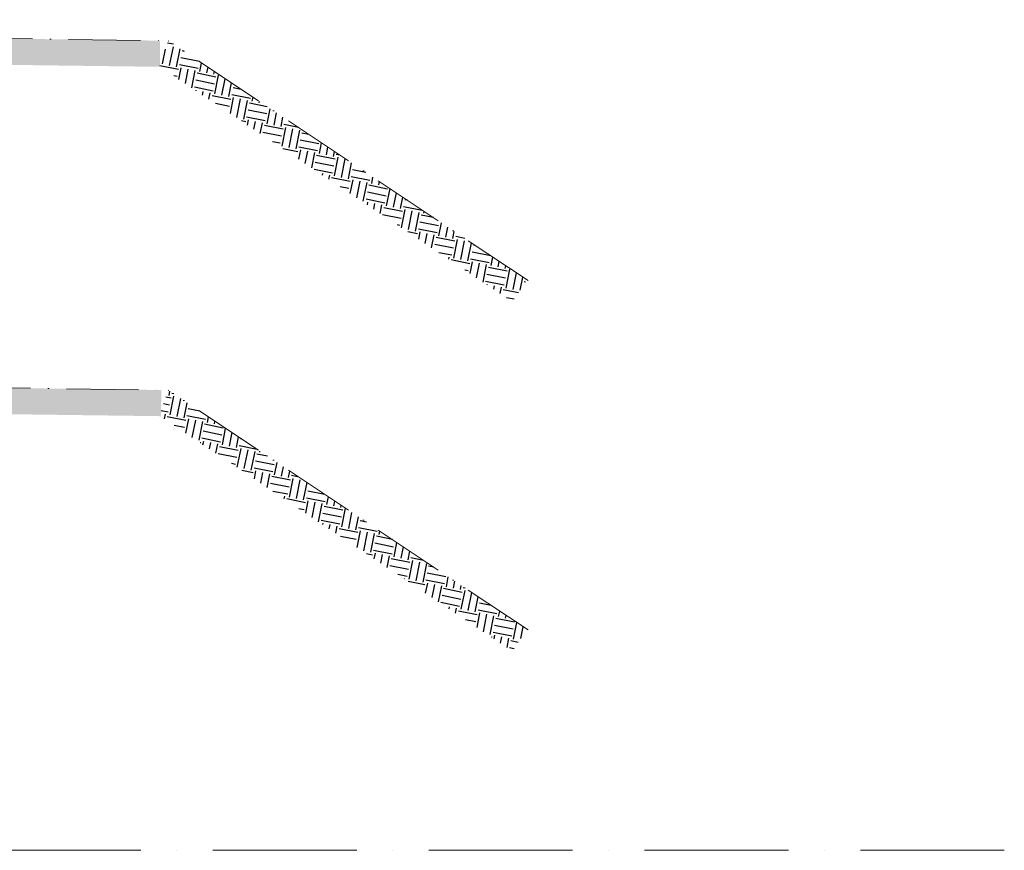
# Model space of a CAD drawing. Header units: millimetres. Extents: x 4747 to 1198744, y 17680 to 73179.
# Tile 266 of 377: x 26655 to 30760, y 51050 to 54512. Entities that reach past the tile are written whole.
import ezdxf

# ---------------------------------------------------------------- set-up
doc = ezdxf.new("R2010")
doc.units = ezdxf.units.MM
doc.linetypes.add('ACAD_ISO10W100', pattern=[18, 12, -3, 0, -3])
doc.layers.add('Mittellinien', color=7, linetype='Continuous', lineweight=5)
pattern_1 = [(78.69, (17221.525, 17640.76), (-62.26676, 93.40038), [79.375, -79.375]), (78.69, (17192.34, 17646.6), (-62.26676, 93.40038), [79.375, -79.375]), (78.69, (17163.15, 17652.435), (-62.26676, 93.40038), [79.375, -79.375]), (168.69, (17155.37, 17664.11), (-93.40038, -62.26676), [79.375, -79.375]), (168.69, (17161.204, 17693.3), (-93.40038, -62.26676), [79.375, -79.375]), (168.69, (17167.04, 17722.485), (-93.40038, -62.26676), [79.375, -79.375])]

msp = doc.modelspace()

# ---------------------------------------------------------------- hatches: boundary and pattern name
h = msp.add_hatch()
h.set_pattern_fill('EARTH', color=256, scale=12.5, angle=45.64495339, style=0)
h.set_pattern_definition([(45.64495, (-12726.68, 91726.44), (-1.26356, 112.24609), [79.375, -79.375]), (45.64495, (-12747.97, 91747.25), (-1.26356, 112.24609), [79.375, -79.375]), (45.64495, (-12769.25, 91768.06), (-1.26356, 112.24609), [79.375, -79.375]), (135.64495, (-12769.41, 91782.09), (-112.24609, -1.26356), [79.375, -79.375]), (135.64495, (-12748.6, 91803.37), (-112.24609, -1.26356), [79.375, -79.375]), (135.64495, (-12727.79, 91824.654), (-112.24609, -1.26356), [79.375, -79.375])])
h.paths.add_polyline_path([(27240.21018, 54424.73297), (20570.75003, 54511.93057), (20569.5221, 54402.84969), (27238.98225, 54315.65209)])
h = msp.add_hatch()
h.set_pattern_fill('EARTH', color=256, scale=12.5, angle=78.69, style=0)
h.set_pattern_definition(pattern_1)
h.paths.add_polyline_path([(27238.43805, 54316.96202), (27274.62825, 54423.94242), (28769.86558, 53427.11754), (28709.35456, 53336.35101)])
h = msp.add_hatch()
h.set_pattern_fill('EARTH', color=256, scale=12.5, angle=45.64495339, style=0)
h.set_pattern_definition([(45.64495, (-12734.4, 90270.25), (-1.26356, 112.24609), [79.375, -79.375]), (45.64495, (-12755.68, 90291.06), (-1.26356, 112.24609), [79.375, -79.375]), (45.64495, (-12776.96, 90311.87), (-1.26356, 112.24609), [79.375, -79.375]), (135.64495, (-12777.12, 90325.9), (-112.24609, -1.26356), [79.375, -79.375]), (135.64495, (-12756.31, 90347.18), (-112.24609, -1.26356), [79.375, -79.375]), (135.64495, (-12735.5, 90368.46), (-112.24609, -1.26356), [79.375, -79.375])])
h.paths.add_polyline_path([(27245.01775, 52968.37898), (20563.03659, 53055.74026), (20561.80866, 52946.65938), (27243.78982, 52859.2981)])
h = msp.add_hatch()
h.set_pattern_fill('EARTH', color=256, scale=12.5, angle=78.69, style=0)
h.set_pattern_definition(pattern_1)
h.paths.add_polyline_path([(27238.03449, 52860.93992), (27274.22469, 52967.92032), (28769.86558, 51970.8264), (28709.35456, 51880.05987)])

# ---------------------------------------------------------------- linework, layer by layer
at = {"linetype": 'ACAD_ISO10W100', "lineweight": 13, "ltscale": 25}
for p, q in [((20556.77126, 54512.13417), (27274.05782, 54424.32271)), ((28774.05782, 53424.32271), (27274.05782, 54424.32271)), ((20549.05782, 53055.94387), (27274.05782, 52968.03157)), ((28774.05782, 51968.03157), (27274.05782, 52968.03157))]:
    msp.add_line(p, q, dxfattribs=at)
at = {"layer": 'Mittellinien', "linetype": 'ACAD_ISO10W100', "ltscale": 50}
msp.add_line((30760.04341, 51049.66842), (6279.75703, 51049.66842), dxfattribs=at)

doc.saveas('drawing.dxf')
